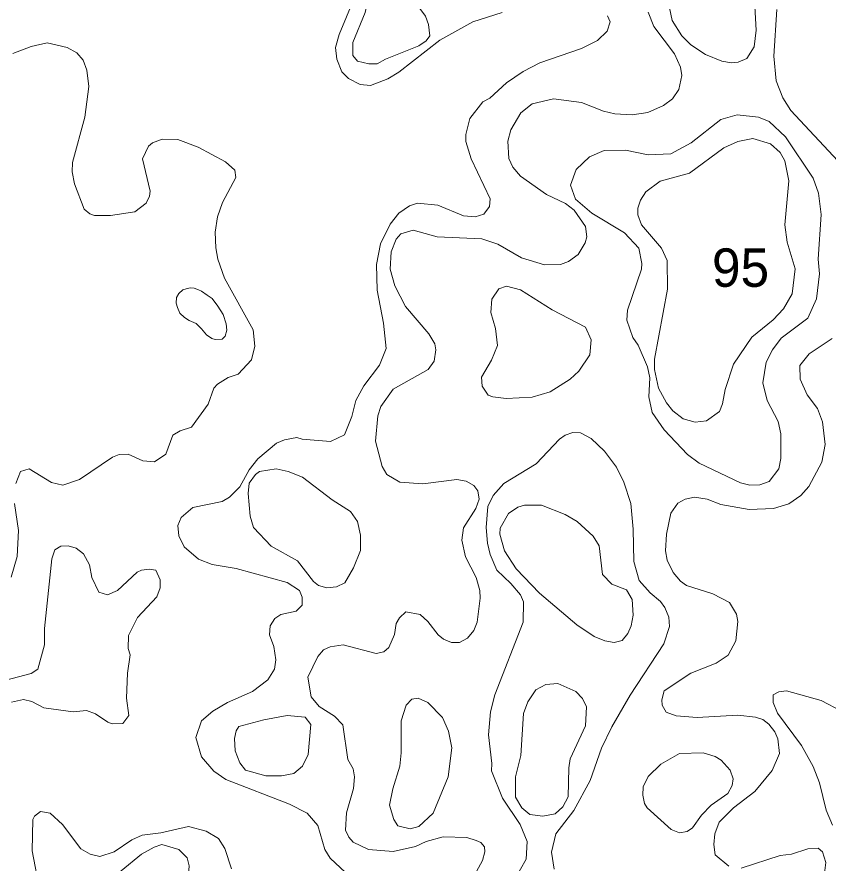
# Model space of a CAD drawing. Extents: x 673.6 to 698.9, y 7012 to 7040.1.
# Drawn here: x 689.918 to 691.605, y 7026.088 to 7027.848 of the extents above; entities that cross this region are included whole.
import ezdxf

# ---------------------------------------------------------------- set-up
doc = ezdxf.new("R2010")
doc.units = 0
doc.header["$LTSCALE"] = 0.032
doc.layers.add('2', color=7, linetype='Continuous', lineweight=13)
doc.layers.add('21', color=7, linetype='Continuous')

msp = doc.modelspace()

# ---------------------------------------------------------------- linework, layer by layer
at = {"layer": '2'}
for points in [[(691.2704, 7027.8906), (691.2807, 7027.841), (691.3009, 7027.8088), (691.3198, 7027.79), (691.3506, 7027.77), (691.384, 7027.7563), (691.4042, 7027.7531), (691.4186, 7027.7543), (691.4365, 7027.7621), (691.4514, 7027.7861), (691.4555, 7027.8206), (691.4431, 7028.0431)], [(690.6531, 7027.9677), (690.5883, 7027.8115), (690.581, 7027.7848), (690.5833, 7027.7605), (690.5937, 7027.734), (690.6075, 7027.7202), (690.6318, 7027.7077), (690.6536, 7027.7054), (690.6898, 7027.7198), (690.7126, 7027.7332), (690.7975, 7027.8001), (690.8664, 7027.8384), (690.9274, 7027.8574)], [(690.8769, 7026.8621), (690.8681, 7026.8735), (690.8522, 7026.8823), (690.8334, 7026.886), (690.7622, 7026.877), (690.7146, 7026.8804), (690.6872, 7026.8962), (690.678, 7026.9131), (690.6642, 7026.9658), (690.669, 7027.018), (690.6753, 7027.0374), (690.7003, 7027.0741), (690.7731, 7027.115), (690.7857, 7027.1317), (690.7897, 7027.1557), (690.7873, 7027.1683), (690.7746, 7027.1887), (690.7261, 7027.2457), (690.7038, 7027.2889), (690.6947, 7027.3233), (690.6964, 7027.3595), (690.7066, 7027.3861), (690.7168, 7027.397), (690.7425, 7027.4046), (690.792, 7027.3907), (690.8853, 7027.3865), (690.9182, 7027.3753), (690.9677, 7027.3472), (691.0155, 7027.3323), (691.0487, 7027.3331), (691.0651, 7027.3396), (691.0854, 7027.3542), (691.1003, 7027.378), (691.1038, 7027.391), (691.1005, 7027.4125), (691.0771, 7027.4459), (691.059, 7027.4598), (691.0196, 7027.4787), (690.9657, 7027.5171), (690.9499, 7027.5355), (690.9411, 7027.5538), (690.9395, 7027.5897), (690.9453, 7027.6136), (690.966, 7027.6489), (690.9896, 7027.6675), (691.034, 7027.6782), (691.0921, 7027.6702), (691.1381, 7027.6525), (691.1618, 7027.647), (691.1978, 7027.6446), (691.2305, 7027.6493), (691.2633, 7027.6639), (691.2816, 7027.6777), (691.2947, 7027.697), (691.3008, 7027.7267), (691.2985, 7027.7441), (691.2858, 7027.7717), (691.2431, 7027.8281), (691.2312, 7027.8583)], [(691.499, 7027.8639), (691.4925, 7027.7665), (691.4974, 7027.7155), (691.511, 7027.6797), (691.5281, 7027.6534), (691.6256, 7027.5487)], [(691.1464, 7027.8507), (691.1521, 7027.8384), (691.1456, 7027.8188), (691.1254, 7027.7995), (691.0924, 7027.7824), (691.006, 7027.753), (690.9708, 7027.7345), (690.9361, 7027.7109), (690.9019, 7027.6794), (690.8874, 7027.6714), (690.8603, 7027.6373), (690.8515, 7027.6034), (690.8518, 7027.589), (690.8628, 7027.5532), (690.9024, 7027.47), (690.9008, 7027.454), (690.889, 7027.4376), (690.8715, 7027.4326), (690.8466, 7027.4346), (690.7936, 7027.4563), (690.7514, 7027.4611), (690.7348, 7027.4555), (690.7126, 7027.4398), (690.6945, 7027.4172), (690.6744, 7027.3761), (690.6658, 7027.3333), (690.6675, 7027.2798), (690.6804, 7027.2113), (690.6863, 7027.1584), (690.6725, 7027.1235), (690.6399, 7027.0805), (690.6232, 7027.0499), (690.6149, 7027.017), (690.5997, 7026.9787), (690.5704, 7026.965), (690.5112, 7026.9699), (690.5003, 7026.9732), (690.4748, 7026.9681), (690.4581, 7026.9613), (690.4188, 7026.929), (690.4008, 7026.906), (690.3814, 7026.8705), (690.3605, 7026.8487), (690.3447, 7026.8399), (690.2842, 7026.8278), (690.2593, 7026.8066), (690.2525, 7026.7899), (690.2546, 7026.7686), (690.2656, 7026.7456), (690.2956, 7026.7199), (690.324, 7026.7089), (690.3742, 7026.7005), (690.4803, 7026.6714), (690.5059, 7026.6545), (690.5112, 7026.6407), (690.5112, 7026.6242), (690.4989, 7026.6118), (690.4668, 7026.6048), (690.4544, 7026.5966), (690.4449, 7026.5816), (690.4431, 7026.5628), (690.4522, 7026.5381), (690.4562, 7026.5106), (690.4537, 7026.491), (690.4396, 7026.4692), (690.408, 7026.4449), (690.3562, 7026.4214), (690.3256, 7026.4037), (690.3018, 7026.3837), (690.2902, 7026.3489), (690.3016, 7026.3086), (690.3275, 7026.2792), (690.3527, 7026.2617)], [(690.3273, 7027.0759), (690.3349, 7027.0844), (690.3576, 7027.098), (690.378, 7027.1048), (690.4061, 7027.1349), (690.4126, 7027.1631), (690.4093, 7027.1975), (690.3499, 7027.305), (690.3358, 7027.3443), (690.3314, 7027.3677), (690.3306, 7027.4003), (690.3354, 7027.4322), (690.3454, 7027.4625), (690.3731, 7027.5144), (690.3714, 7027.5294), (690.3515, 7027.5469), (690.2947, 7027.577), (690.2524, 7027.5936), (690.2201, 7027.5942), (690.1997, 7027.5865), (690.192, 7027.5793), (690.1795, 7027.5532), (690.1948, 7027.4858), (690.194, 7027.4756), (690.1866, 7027.4605), (690.1632, 7027.4425), (690.1127, 7027.4351), (690.0795, 7027.4349), (690.0698, 7027.4385), (690.0575, 7027.4484), (690.0379, 7027.5008), (690.033, 7027.5257), (690.0338, 7027.5456), (690.0593, 7027.6396), (690.0674, 7027.7034), (690.0635, 7027.7379), (690.0558, 7027.7582), (690.0428, 7027.7734), (690.0222, 7027.785), (689.9812, 7027.7941), (689.9475, 7027.7866), (689.9095, 7027.772)], [(691.6141, 7027.1793), (691.5661, 7027.147), (691.5468, 7027.1231), (691.5475, 7027.0943), (691.5619, 7027.0621), (691.5831, 7027.0333), (691.5941, 7027.0059), (691.5991, 7026.9585), (691.5924, 7026.922), (691.5651, 7026.8711), (691.5489, 7026.8528), (691.5237, 7026.8351), (691.4921, 7026.8252), (691.441, 7026.8231), (691.382, 7026.8335), (691.3536, 7026.8448), (691.3278, 7026.849), (691.3081, 7026.8448), (691.2928, 7026.8366), (691.2783, 7026.8159), (691.269, 7026.7722), (691.2674, 7026.737), (691.2707, 7026.7177), (691.2828, 7026.6924), (691.2984, 7026.674), (691.3111, 7026.6652), (691.3653, 7026.648), (691.4001, 7026.6298), (691.4152, 7026.6058), (691.4177, 7026.5901), (691.4137, 7026.5499), (691.3974, 7026.5201), (691.3728, 7026.5034), (691.3202, 7026.4827), (691.2643, 7026.4458), (691.2592, 7026.4274), (691.2605, 7026.4164), (691.2687, 7026.4015), (691.289, 7026.3938), (691.3327, 7026.3906), (691.4173, 7026.3955), (691.4543, 7026.3914), (691.4693, 7026.3863), (691.4824, 7026.3766), (691.4948, 7026.3609), (691.5006, 7026.3461), (691.5046, 7026.3158), (691.4889, 7026.2802), (691.4532, 7026.2363), (691.4084, 7026.2028), (691.3789, 7026.1725), (691.3699, 7026.1483), (691.3675, 7026.1264), (691.3702, 7026.1046), (691.3992, 7026.0814)], [(690.2277, 7026.9385), (690.2426, 7026.9779), (690.2577, 7026.9873), (690.2809, 7026.9947), (690.3155, 7027.0427), (690.3273, 7027.0759)], [(691.0355, 7026.075), (691.0298, 7026.1101), (691.0387, 7026.1483), (691.0762, 7026.1973), (691.1105, 7026.2595), (691.1343, 7026.3267), (691.1557, 7026.3712), (691.1935, 7026.4368), (691.2634, 7026.5438), (691.2755, 7026.5799), (691.2738, 7026.5992), (691.2658, 7026.6192), (691.2566, 7026.6321), (691.2355, 7026.65), (691.2125, 7026.6758), (691.2016, 7026.7152), (691.1999, 7026.7825), (691.1949, 7026.836), (691.1802, 7026.8803), (691.1654, 7026.9115), (691.1402, 7026.945), (691.1126, 7026.971), (691.0901, 7026.9829), (691.0742, 7026.9838), (691.0582, 7026.9778), (691.0468, 7026.9696), (690.9979, 7026.9185), (690.9309, 7026.8776), (690.9085, 7026.8526), (690.8976, 7026.8296), (690.8943, 7026.7859), (690.8967, 7026.7534), (690.9027, 7026.73), (690.9163, 7026.6972), (690.9457, 7026.6694), (690.9652, 7026.646), (690.9721, 7026.6313), (690.9708, 7026.5891), (690.9118, 7026.4376), (690.903, 7026.4025), (690.8987, 7026.3545), (690.9057, 7026.2949), (690.9049, 7026.2797), (690.9281, 7026.2229), (690.9647, 7026.1682), (690.9796, 7026.1325), (690.9771, 7026.0958), (690.9418, 7026.0336)], [(689.9155, 7026.8774), (689.9251, 7026.9027), (689.9431, 7026.9082), (689.99, 7026.8796), (690.0135, 7026.8739), (690.0482, 7026.8859), (690.1171, 7026.932), (690.1308, 7026.9376), (690.1497, 7026.9386), (690.1802, 7026.9249), (690.2038, 7026.9224), (690.2277, 7026.9385)], [(690.851, 7026.7252), (690.8433, 7026.7598), (690.8467, 7026.7853), (690.8725, 7026.8254), (690.8792, 7026.8451), (690.8769, 7026.8621)], [(689.9063, 7026.6828), (689.9187, 7026.7258), (689.9212, 7026.78), (689.9131, 7026.8355)], [(689.895, 7026.4683), (689.9478, 7026.4819), (689.9612, 7026.4913), (689.9755, 7026.5415), (689.9756, 7026.5757), (689.9903, 7026.7206), (689.997, 7026.7397), (690.009, 7026.7472), (690.0244, 7026.748), (690.0415, 7026.7429), (690.0563, 7026.7313), (690.069, 7026.7082), (690.0736, 7026.682), (690.0884, 7026.651), (690.1066, 7026.6461), (690.1274, 7026.6545), (690.1684, 7026.6927), (690.1769, 7026.6972), (690.1931, 7026.6995), (690.2071, 7026.6969), (690.216, 7026.6773), (690.2162, 7026.6601), (690.2089, 7026.6415), (690.1686, 7026.5984), (690.1498, 7026.5614), (690.1497, 7026.534), (690.1537, 7026.521), (690.1481, 7026.4826), (690.1456, 7026.4305), (690.1504, 7026.395), (690.1383, 7026.3782), (690.116, 7026.3775), (690.1068, 7026.3806), (690.0814, 7026.3979), (690.0626, 7026.4053), (690.0352, 7026.4021), (689.974, 7026.4108), (689.9489, 7026.4235), (689.9314, 7026.4282), (689.9064, 7026.4226)], [(690.8663, 7026.0562), (690.8867, 7026.0927), (690.8916, 7026.1108), (690.8909, 7026.1217), (690.8827, 7026.1303), (690.8733, 7026.1343), (690.854, 7026.1408), (690.8045, 7026.1424), (690.7693, 7026.1325), (690.7468, 7026.1224), (690.7008, 7026.112), (690.649, 7026.1161), (690.6175, 7026.1314), (690.6087, 7026.1413), (690.6017, 7026.1559), (690.6035, 7026.1923), (690.6181, 7026.2427), (690.6205, 7026.2673), (690.6172, 7026.2837), (690.6065, 7026.3029), (690.5959, 7026.3754), (690.5789, 7026.3934), (690.5467, 7026.4136), (690.5302, 7026.4332), (690.5228, 7026.4748), (690.5442, 7026.5178), (690.5558, 7026.5316), (690.5695, 7026.5378), (690.5967, 7026.5417), (690.6654, 7026.5237), (690.6813, 7026.527), (690.6916, 7026.5363), (690.7035, 7026.5635), (690.7066, 7026.5863), (690.7139, 7026.5982), (690.727, 7026.6107), (690.7567, 7026.6046), (690.7724, 7026.5905), (690.7945, 7026.5625), (690.8052, 7026.5537), (690.822, 7026.5467), (690.8384, 7026.5468), (690.8553, 7026.5554), (690.8683, 7026.5719), (690.8755, 7026.5886), (690.8818, 7026.6387), (690.881, 7026.6551), (690.8735, 7026.6817), (690.851, 7026.7252)], [(691.6145, 7026.1663), (691.6011, 7026.1979), (691.5875, 7026.2549), (691.5745, 7026.2889), (691.55, 7026.3325), (691.5003, 7026.3994), (691.4909, 7026.4217), (691.4911, 7026.4374), (691.5026, 7026.4439), (691.519, 7026.4463), (691.5913, 7026.4257), (691.6335, 7026.4038)], [(690.3527, 7026.2617), (690.485, 7026.2105), (690.5217, 7026.1912), (690.544, 7026.1661), (690.5583, 7026.1157), (690.5696, 7026.0978)], [(690.3642, 7026.0759), (690.3507, 7026.1182), (690.3373, 7026.1387), (690.3117, 7026.1541), (690.2748, 7026.1637), (690.2174, 7026.1506), (690.1785, 7026.1456), (690.1573, 7026.1362), (690.1204, 7026.1113), (690.0906, 7026.1013), (690.0705, 7026.1064), (690.0508, 7026.1172), (690.0128, 7026.1676), (689.987, 7026.1916), (689.967, 7026.1949), (689.9546, 7026.1853), (689.9509, 7026.1781), (689.9496, 7026.1132), (689.9655, 7026.0296)], [(691.4243, 7026.0767), (691.506, 7026.1034), (691.5294, 7026.1064), (691.5635, 7026.1169), (691.5845, 7026.1185), (691.5939, 7026.1113), (691.6008, 7026.0889), (691.5979, 7026.0663)], [(690.5696, 7026.0978), (690.6016, 7026.0681)]]:
    msp.add_lwpolyline(points, dxfattribs=at)
for points in [[(690.742, 7027.8854), (690.7333, 7027.9058), (690.7207, 7027.9197), (690.7027, 7027.9264), (690.6863, 7027.9271), (690.6683, 7027.9238), (690.6594, 7027.9149), (690.6505, 7027.8939), (690.6422, 7027.8573), (690.6164, 7027.7954), (690.6165, 7027.768), (690.6264, 7027.7563), (690.6497, 7027.7505), (690.6671, 7027.7505), (690.6846, 7027.7603), (690.754, 7027.7882), (690.7696, 7027.7986), (690.7766, 7027.8089), (690.7744, 7027.8328), (690.7676, 7027.8498)], [(691.4787, 7027.0502), (691.4694, 7027.0866), (691.4765, 7027.1302), (691.4894, 7027.1554), (691.5075, 7027.1797), (691.5632, 7027.2216), (691.5813, 7027.262), (691.5876, 7027.3135), (691.5846, 7027.3441), (691.5911, 7027.4373), (691.5853, 7027.4818), (691.5746, 7027.513), (691.5169, 7027.5988), (691.4826, 7027.6305), (691.4604, 7027.6396), (691.4165, 7027.6445), (691.3824, 7027.6346), (691.3205, 7027.5863), (691.2785, 7027.5632), (691.2313, 7027.5611), (691.1839, 7027.5713), (691.1399, 7027.5703), (691.1093, 7027.5572), (691.0814, 7027.5308), (691.0693, 7027.4983), (691.0798, 7027.469), (691.1139, 7027.4398), (691.1821, 7027.3994), (691.212, 7027.3675), (691.218, 7027.3355), (691.217, 7027.3233), (691.1879, 7027.2381), (691.1868, 7027.2172), (691.1991, 7027.1814), (691.2106, 7027.1654), (691.2296, 7027.1199), (691.2344, 7027.0972), (691.2328, 7027.0581), (691.2393, 7027.0253), (691.2641, 7026.989), (691.3127, 7026.9376), (691.3375, 7026.9199), (691.4229, 7026.879), (691.4428, 7026.8738), (691.4632, 7026.8745), (691.4828, 7026.8813), (691.503, 7026.9079), (691.5072, 7026.9293), (691.5072, 7026.9805), (691.5017, 7027.0068)], [(691.3913, 7027.073), (691.4084, 7027.1256), (691.4465, 7027.1818), (691.4914, 7027.2179), (691.5129, 7027.2412), (691.531, 7027.2722), (691.5368, 7027.3245), (691.5205, 7027.3796), (691.5155, 7027.4158), (691.5236, 7027.5074), (691.5156, 7027.5486), (691.5054, 7027.5659), (691.4853, 7027.5843), (691.4485, 7027.5952), (691.4173, 7027.5893), (691.3883, 7027.5757), (691.3169, 7027.5231), (691.2561, 7027.5066), (691.2263, 7027.4842), (691.2154, 7027.4667), (691.2098, 7027.4506), (691.2098, 7027.4367), (691.2174, 7027.4155), (691.2587, 7027.3671), (691.2706, 7027.3414), (691.2714, 7027.2817), (691.2443, 7027.1361), (691.2443, 7027.115), (691.2527, 7027.076), (691.2694, 7027.0453), (691.2827, 7027.0285), (691.3042, 7027.0122), (691.3286, 7027.0053), (691.3523, 7027.0076), (691.3793, 7027.027), (691.3857, 7027.0433)], [(690.2518, 7027.2436), (690.2569, 7027.2316), (690.2665, 7027.2227), (690.2765, 7027.2169), (690.2905, 7027.2107), (690.3018, 7027.199), (690.3125, 7027.1867), (690.3234, 7027.1791), (690.3303, 7027.1774), (690.3447, 7027.1778), (690.3512, 7027.1843), (690.3543, 7027.1966), (690.3533, 7027.2097), (690.3471, 7027.2292), (690.3361, 7027.2464), (690.3238, 7027.2625), (690.3138, 7027.2694), (690.3018, 7027.2776), (690.296, 7027.2807), (690.2867, 7027.2838), (690.2785, 7027.2844), (690.2699, 7027.2827), (690.2631, 7027.2807), (690.2548, 7027.2731), (690.25, 7027.2642), (690.249, 7027.2525)], [(691.0688, 7027.0945), (691.0871, 7027.111), (691.1098, 7027.1455), (691.1128, 7027.1761), (691.1006, 7027.203), (691.0317, 7027.2385), (690.9657, 7027.2804), (690.9363, 7027.2878), (690.9204, 7027.2827), (690.9058, 7027.2613), (690.904, 7027.2334), (690.9132, 7027.2003), (690.918, 7027.1644), (690.9052, 7027.1341), (690.8845, 7027.099), (690.8859, 7027.0799), (690.8986, 7027.0616), (690.9077, 7027.0577), (690.9358, 7027.0546), (690.9899, 7027.0568), (691.0274, 7027.0684)], [(690.5736, 7026.8437), (690.5118, 7026.8903), (690.4824, 7026.9022), (690.457, 7026.9082), (690.4226, 7026.9021), (690.414, 7026.8965), (690.4012, 7026.8782), (690.3987, 7026.8567), (690.4029, 7026.8093), (690.41, 7026.7857), (690.4467, 7026.7472), (690.5014, 7026.7167), (690.5346, 7026.6738), (690.5456, 7026.6655), (690.5627, 7026.6601), (690.583, 7026.6621), (690.6002, 7026.671), (690.6184, 7026.7018), (690.6329, 7026.7377), (690.6329, 7026.7702), (690.6263, 7026.7981), (690.6121, 7026.8195)], [(690.9564, 7026.6998), (690.9322, 7026.737), (690.9222, 7026.7719), (690.9229, 7026.7846), (690.9408, 7026.815), (690.96, 7026.8285), (690.9735, 7026.8327), (691.0092, 7026.8326), (691.0582, 7026.8131), (691.0835, 7026.7987), (691.1167, 7026.768), (691.1291, 7026.7479), (691.1361, 7026.6879), (691.1557, 7026.6679), (691.1857, 7026.6559), (691.198, 7026.6363), (691.1998, 7026.6034), (691.1959, 7026.581), (691.1885, 7026.565), (691.177, 7026.551), (691.1602, 7026.5467), (691.1411, 7026.5498), (691.1189, 7026.5592), (691.0825, 7026.5836), (691.0048, 7026.6494)], [(691.066, 7026.2857), (691.069, 7026.3044), (691.1009, 7026.3731), (691.1029, 7026.4124), (691.0945, 7026.4303), (691.0805, 7026.4448), (691.0435, 7026.4612), (691.0183, 7026.4595), (690.9971, 7026.448), (690.981, 7026.4229), (690.9715, 7026.3987), (690.9665, 7026.3117), (690.9551, 7026.2673), (690.9551, 7026.2249), (690.968, 7026.2024), (690.9848, 7026.1887), (691.012, 7026.1852), (691.0374, 7026.1902), (691.0536, 7026.2049), (691.065, 7026.2252)], [(690.8228, 7026.3274), (690.8154, 7026.3623), (690.8031, 7026.3902), (690.7724, 7026.4219), (690.7529, 7026.4307), (690.7397, 7026.4289), (690.7275, 7026.416), (690.7171, 7026.3835), (690.7176, 7026.3171), (690.7143, 7026.2893), (690.6996, 7026.2418), (690.6929, 7026.2083), (690.7018, 7026.1785), (690.7105, 7026.1654), (690.736, 7026.1588), (690.7538, 7026.1635), (690.7841, 7026.1916), (690.8152, 7026.267)], [(690.5122, 7026.2896), (690.5241, 7026.3137), (690.5291, 7026.3759), (690.5177, 7026.3912), (690.4804, 7026.3947), (690.4315, 7026.3858), (690.3797, 7026.3719), (690.374, 7026.3631), (690.3708, 7026.3465), (690.3716, 7026.3212), (690.3817, 7026.2965), (690.3936, 7026.281), (690.4354, 7026.269), (690.4684, 7026.2693), (690.494, 7026.2739)], [(691.3422, 7026.1874), (691.3624, 7026.2079), (691.397, 7026.2326), (691.406, 7026.2489), (691.4078, 7026.2626), (691.4019, 7026.2807), (691.3829, 7026.302), (691.3708, 7026.3091), (691.3452, 7026.3172), (691.2966, 7026.3159), (691.2574, 7026.2935), (691.2311, 7026.268), (691.2208, 7026.2462), (691.2197, 7026.2288), (691.2234, 7026.2114), (691.2291, 7026.2027), (691.2786, 7026.1573), (691.2966, 7026.1507), (691.3125, 7026.1534), (691.3235, 7026.1608)], [(690.255, 7026.0027), (690.2737, 7026.0455), (690.2762, 7026.0822), (690.2719, 7026.0983), (690.2551, 7026.1158), (690.2192, 7026.126), (690.2033, 7026.1207), (690.1771, 7026.1058), (690.1346, 7026.0715), (690.1018, 7026.036), (690.0868, 7026.013), (690.0743, 7025.9693), (690.0733, 7025.9512), (690.0848, 7025.914), (690.0924, 7025.9059), (690.1166, 7025.8975), (690.1812, 7025.9264), (690.2105, 7025.9485), (690.2333, 7025.9712)]]:
    msp.add_lwpolyline(points, close=True, dxfattribs=at)

# ---------------------------------------------------------------- texts
at = {"layer": '21'}
msp.add_text('95', height=0.08, dxfattribs=at).set_placement((691.3638, 7027.2867))

doc.saveas('drawing.dxf')
